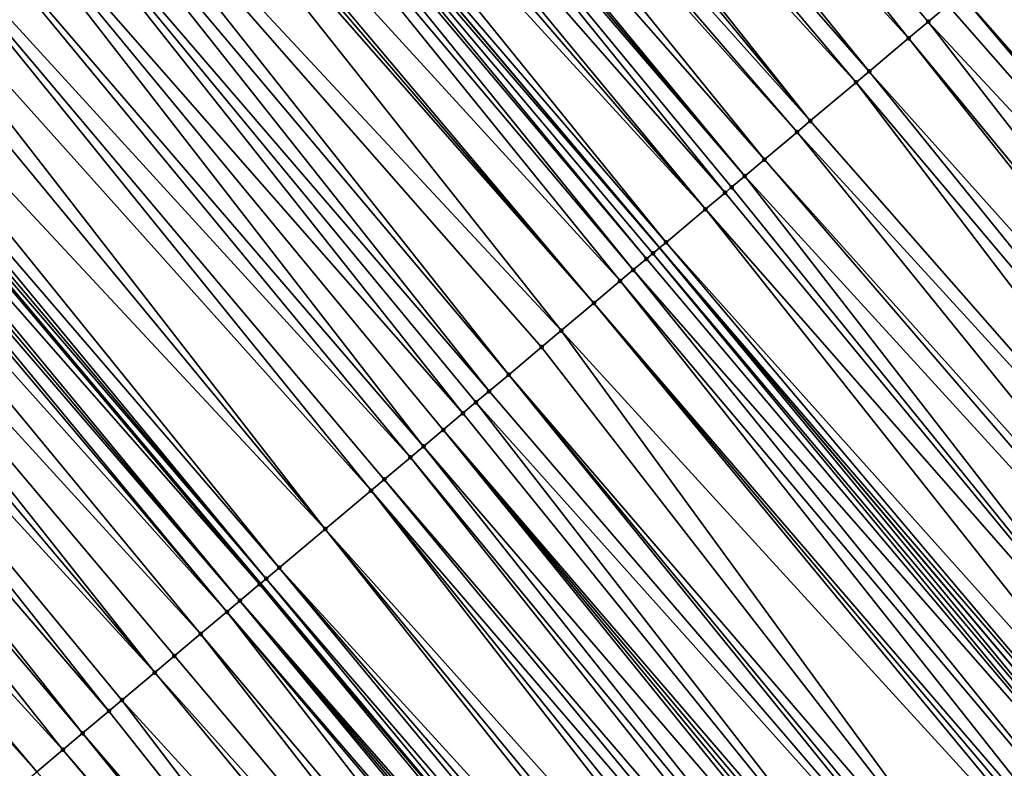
# Model space of a CAD drawing. Header units: feet. Extents: x 2004186 to 2014793, y 836912 to 864902.
# Tile 547 of 974: x 2008737 to 2008760, y 850375 to 850392. Entities that reach past the tile are written whole.
import ezdxf

# ---------------------------------------------------------------- set-up
doc = ezdxf.new("R2010")
doc.units = ezdxf.units.FT
doc.header["$LTSCALE"] = 100
doc.header["$MEASUREMENT"] = 0
for name, color, linetype, lineweight in [('GPL_Skip Line', 2, 'Continuous', 40), ('Road Shots', 4, 'Continuous', 200), ('Road X-Section', 30, 'Continuous', 13)]:
    doc.layers.add(name, color=color, linetype=linetype, lineweight=lineweight)
doc.layers.add('I-77 SB_MM21-27-Surface-TIN', color=7, linetype='Continuous')

msp = doc.modelspace()

# ---------------------------------------------------------------- linework, layer by layer
at = {"layer": 'GPL_Skip Line'}
for points in [[(2008894.092958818, 850218.4216067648, 427.3520091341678), (2008881.210969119, 850233.7202311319, 427.4329074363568), (2008868.328993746, 850249.0188384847, 427.5201267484), (2008855.446945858, 850264.3175319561, 427.5753522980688), (2008842.564943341, 850279.6161715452, 427.650595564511), (2008829.682933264, 850294.9148201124, 427.7225033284), (2008816.800461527, 850310.2131006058, 427.7898002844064), (2008803.917205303, 850325.5106064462, 427.8799851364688), (2008791.033978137, 850340.8080777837, 427.9814844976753), (2008778.150705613, 850356.1056029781, 428.0653225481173), (2008765.26733627, 850371.403243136, 428.1114611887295), (2008752.383995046, 850386.7008499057, 428.1685486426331), (2008739.500729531, 850401.998366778, 428.2551158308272), (2008726.61750691, 850417.2958327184, 428.3583851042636), (2008713.751811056, 850432.6082563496, 428.4147457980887), (2008700.907477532, 850447.9386255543, 428.4696726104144), (2008688.063002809, 850463.2691632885, 428.4587566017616), (2008675.218813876, 850478.599359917, 428.581107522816), (2008662.374626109, 850493.9295551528, 428.7040024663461), (2008649.477437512, 850509.2154379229, 428.7683137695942)], [(2008884.746997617, 850210.5527077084, 427.1922301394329), (2008871.865013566, 850225.8513253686, 427.2756201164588), (2008858.982996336, 850241.1499824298, 427.3443724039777), (2008846.1010041, 850256.4486098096, 427.4241514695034), (2008833.218992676, 850271.7472599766, 427.4954650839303), (2008820.336972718, 850287.0459202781, 427.5630010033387), (2008807.457330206, 850302.3452958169, 427.6372511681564), (2008794.580256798, 850317.6481504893, 427.7002073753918), (2008781.703266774, 850332.9509060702, 427.7956782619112), (2008768.826242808, 850348.2537019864, 427.8779375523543), (2008755.949187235, 850363.5565354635, 427.9478528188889), (2008743.072134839, 850378.8593651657, 428.0190428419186), (2008730.195086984, 850394.1621894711, 428.0919648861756), (2008717.318081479, 850409.4649634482, 428.1813897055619), (2008704.415388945, 850424.7866354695, 428.2383140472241), (2008691.525485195, 850440.0788954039, 428.2768933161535), (2008678.635753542, 850455.3709511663, 428.3954658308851), (2008665.745958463, 850470.6630821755, 428.4845987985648), (2008652.856112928, 850485.9552730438, 428.5502360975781), (2008640.007718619, 850501.2255854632, 428.6398049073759)]]:
    msp.add_polyline3d(points, dxfattribs=at)
at = {"layer": 'I-77 SB_MM21-27-Surface-TIN', "color": 128, "linetype": 'ByBlock', "lineweight": -2}
for points in [[(2008745.772537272, 850407.2808309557, 428.1645591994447), (2008744.701734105, 850406.378954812, 428.1774019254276), (2008758.196881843, 850391.5968020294, 428.0814225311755)], [(2008745.772537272, 850407.2808309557, 428.1645591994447), (2008758.655805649, 850391.9833106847, 428.0790960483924), (2008759.114714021, 850392.3698376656, 428.0707600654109)], [(2008745.772537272, 850407.2808309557, 428.1645591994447), (2008758.196881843, 850391.5968020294, 428.0814225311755), (2008758.655805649, 850391.9833106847, 428.0790960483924)], [(2008744.701734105, 850406.378954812, 428.1774019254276), (2008744.089842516, 850405.8636018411, 428.1831581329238), (2008757.279064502, 850390.8237487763, 428.0978620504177)], [(2008744.701734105, 850406.378954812, 428.1774019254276), (2008757.279064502, 850390.8237487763, 428.0978620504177), (2008758.196881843, 850391.5968020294, 428.0814225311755)], [(2008744.089842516, 850405.8636018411, 428.1831581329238), (2008743.477963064, 850405.3482344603, 428.1936397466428), (2008756.973110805, 850390.5660816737, 428.0976637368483)], [(2008744.089842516, 850405.8636018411, 428.1831581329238), (2008756.973110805, 850390.5660816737, 428.0976637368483), (2008757.279064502, 850390.8237487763, 428.0978620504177)], [(2008743.477963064, 850405.3482344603, 428.1936397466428), (2008743.17200323, 850405.0905746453, 428.1910511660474), (2008755.902315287, 850389.6641964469, 428.1134867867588)], [(2008743.477963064, 850405.3482344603, 428.1936397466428), (2008755.902315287, 850389.6641964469, 428.1134867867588), (2008756.973110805, 850390.5660816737, 428.0976637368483)], [(2008743.17200323, 850405.0905746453, 428.1910511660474), (2008742.560112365, 850404.575220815, 428.1970892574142), (2008755.902315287, 850389.6641964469, 428.1134867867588)], [(2008742.560112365, 850404.575220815, 428.1970892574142), (2008742.254177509, 850404.3175313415, 428.2042265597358), (2008755.596360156, 850389.4065310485, 428.1127296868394)], [(2008742.560112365, 850404.575220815, 428.1970892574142), (2008755.596360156, 850389.4065310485, 428.1127296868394), (2008755.902315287, 850389.6641964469, 428.1134867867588)], [(2008742.254177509, 850404.3175313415, 428.2042265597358), (2008741.642297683, 850403.8021644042, 428.2145627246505), (2008754.831505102, 850388.7623286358, 428.1235987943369)], [(2008742.254177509, 850404.3175313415, 428.2042265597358), (2008754.831505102, 850388.7623286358, 428.1235987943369), (2008755.596360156, 850389.4065310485, 428.1127296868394)], [(2008741.642297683, 850403.8021644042, 428.2145627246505), (2008741.489335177, 850403.6733138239, 428.2200476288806), (2008754.372603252, 850388.3757939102, 428.1344743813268)], [(2008741.642297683, 850403.8021644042, 428.2145627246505), (2008754.372603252, 850388.3757939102, 428.1344743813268), (2008754.831505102, 850388.7623286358, 428.1235987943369)], [(2008741.336366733, 850403.5444702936, 428.2232206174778), (2008740.724476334, 850403.0291159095, 428.2294403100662), (2008753.913692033, 850387.98927031, 428.1417016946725)], [(2008741.489335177, 850403.6733138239, 428.2200476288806), (2008741.336366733, 850403.5444702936, 428.2232206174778), (2008754.372603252, 850388.3757939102, 428.1344743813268)], [(2008741.336366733, 850403.5444702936, 428.2232206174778), (2008754.066656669, 850388.1181183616, 428.1370458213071), (2008754.372603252, 850388.3757939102, 428.1344743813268)], [(2008741.336366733, 850403.5444702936, 428.2232206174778), (2008753.913692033, 850387.98927031, 428.1417016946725), (2008754.066656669, 850388.1181183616, 428.1370458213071)], [(2008740.724476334, 850403.0291159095, 428.2294403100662), (2008740.418542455, 850402.7714252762, 428.2369579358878), (2008753.454790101, 850387.6027356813, 428.1525456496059)], [(2008740.724476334, 850403.0291159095, 428.2294403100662), (2008753.454790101, 850387.6027356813, 428.1525456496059), (2008753.913692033, 850387.98927031, 428.1417016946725)], [(2008740.418542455, 850402.7714252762, 428.2369579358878), (2008739.959637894, 850402.3848937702, 428.2467770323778), (2008753.454790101, 850387.6027356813, 428.1525456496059)], [(2008739.959637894, 850402.3848937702, 428.2467770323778), (2008739.500729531, 850401.998366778, 428.2551158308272), (2008752.53697723, 850386.8296771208, 428.170725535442)], [(2008739.959637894, 850402.3848937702, 428.2467770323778), (2008752.53697723, 850386.8296771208, 428.170725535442), (2008753.454790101, 850387.6027356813, 428.1525456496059)], [(2008739.347760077, 850401.8695244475, 428.2578954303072), (2008739.194783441, 850401.7406906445, 428.257878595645), (2008752.078034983, 850386.4431903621, 428.1658716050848)], [(2008739.347760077, 850401.8695244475, 428.2578954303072), (2008752.383995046, 850386.7008499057, 428.1685486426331), (2008739.500729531, 850401.998366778, 428.2551158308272)], [(2008739.347760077, 850401.8695244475, 428.2578954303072), (2008752.231012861, 850386.5720226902, 428.1663717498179), (2008752.383995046, 850386.7008499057, 428.1685486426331)], [(2008739.347760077, 850401.8695244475, 428.2578954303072), (2008752.078034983, 850386.4431903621, 428.1658716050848), (2008752.231012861, 850386.5720226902, 428.1663717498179)], [(2008752.53697723, 850386.8296771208, 428.170725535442), (2008739.500729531, 850401.998366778, 428.2551158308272), (2008752.383995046, 850386.7008499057, 428.1685486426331)], [(2008739.194783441, 850401.7406906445, 428.257878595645), (2008738.888815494, 850401.4830404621, 428.2521312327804), (2008751.772094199, 850386.1855079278, 428.1707009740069)], [(2008739.194783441, 850401.7406906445, 428.257878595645), (2008751.772094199, 850386.1855079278, 428.1707009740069), (2008752.078034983, 850386.4431903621, 428.1658716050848)], [(2008738.888815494, 850401.4830404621, 428.2521312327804), (2008737.970934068, 850400.7100633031, 428.2436158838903), (2008751.466135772, 850385.9278464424, 428.168660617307)], [(2008738.888815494, 850401.4830404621, 428.2521312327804), (2008751.466135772, 850385.9278464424, 428.168660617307), (2008751.772094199, 850386.1855079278, 428.1707009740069)], [(2008737.970934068, 850400.7100633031, 428.2436158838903), (2008737.817950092, 850400.5812382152, 428.2407411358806), (2008750.854193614, 850385.4125535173, 428.154727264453)], [(2008737.970934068, 850400.7100633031, 428.2436158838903), (2008750.854193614, 850385.4125535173, 428.154727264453), (2008751.466135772, 850385.9278464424, 428.168660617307)], [(2008737.817950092, 850400.5812382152, 428.2407411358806), (2008737.664960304, 850400.4524200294, 428.2356029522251), (2008750.854193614, 850385.4125535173, 428.154727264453)], [(2008737.664960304, 850400.4524200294, 428.2356029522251), (2008736.441057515, 850399.421856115, 428.200540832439), (2008750.089245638, 850384.7684614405, 428.1294141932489)], [(2008737.664960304, 850400.4524200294, 428.2356029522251), (2008750.089245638, 850384.7684614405, 428.1294141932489), (2008750.854193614, 850385.4125535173, 428.154727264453)], [(2008736.441057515, 850399.421856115, 428.200540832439), (2008735.982103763, 850399.0353830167, 428.1912064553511), (2008748.865365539, 850383.7378705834, 428.1031893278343)], [(2008736.441057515, 850399.421856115, 428.200540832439), (2008749.630300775, 850384.3819777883, 428.1235414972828), (2008750.089245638, 850384.7684614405, 428.1294141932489)], [(2008736.441057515, 850399.421856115, 428.200540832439), (2008748.865365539, 850383.7378705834, 428.1031893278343), (2008749.630300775, 850384.3819777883, 428.1235414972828)], [(2008735.982103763, 850399.0353830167, 428.1912064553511), (2008735.370173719, 850398.5200757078, 428.1819888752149), (2008748.406411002, 850383.3513984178, 428.0935498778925)], [(2008735.982103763, 850399.0353830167, 428.1912064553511), (2008748.406411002, 850383.3513984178, 428.0935498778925), (2008748.865365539, 850383.7378705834, 428.1031893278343)], [(2008735.370173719, 850398.5200757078, 428.1819888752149), (2008734.605255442, 850397.8759483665, 428.1682387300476), (2008747.794482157, 850382.8360896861, 428.0847998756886)], [(2008735.370173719, 850398.5200757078, 428.1819888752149), (2008748.10045289, 850383.0937365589, 428.0916320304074), (2008748.406411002, 850383.3513984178, 428.0935498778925)], [(2008735.370173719, 850398.5200757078, 428.1819888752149), (2008747.794482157, 850382.8360896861, 428.0847998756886), (2008748.10045289, 850383.0937365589, 428.0916320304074)], [(2008734.605255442, 850397.8759483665, 428.1682387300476), (2008733.840325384, 850397.2318350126, 428.1499017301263), (2008746.876578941, 850382.0631384, 428.0678016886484)], [(2008734.605255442, 850397.8759483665, 428.1682387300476), (2008747.335541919, 850382.449600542, 428.0807281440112), (2008747.794482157, 850382.8360896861, 428.0847998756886)], [(2008734.605255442, 850397.8759483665, 428.1682387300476), (2008746.876578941, 850382.0631384, 428.0678016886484), (2008747.335541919, 850382.449600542, 428.0807281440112)], [(2008733.840325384, 850397.2318350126, 428.1499017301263), (2008733.075410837, 850396.5877032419, 428.137604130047), (2008746.570619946, 850381.8054775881, 428.065540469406)], [(2008733.840325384, 850397.2318350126, 428.1499017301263), (2008746.570619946, 850381.8054775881, 428.065540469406), (2008746.876578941, 850382.0631384, 428.0678016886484)], [(2008733.075410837, 850396.5877032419, 428.137604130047), (2008732.310481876, 850395.9435885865, 428.1196939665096), (2008745.652719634, 850381.0325228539, 428.0496729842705)], [(2008733.075410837, 850396.5877032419, 428.137604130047), (2008745.958694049, 850381.2901653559, 428.0579384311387), (2008746.570619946, 850381.8054775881, 428.065540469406)], [(2008733.075410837, 850396.5877032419, 428.137604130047), (2008745.652719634, 850381.0325228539, 428.0496729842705), (2008745.958694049, 850381.2901653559, 428.0579384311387)], [(2008732.310481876, 850395.9435885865, 428.1196939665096), (2008731.85154501, 850395.5570954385, 428.1169343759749), (2008744.581837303, 850380.1307407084, 428.0316928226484)], [(2008732.310481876, 850395.9435885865, 428.1196939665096), (2008744.581837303, 850380.1307407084, 428.0316928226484), (2008745.652719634, 850381.0325228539, 428.0496729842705)], [(2008731.85154501, 850395.5570954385, 428.1169343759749), (2008730.933646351, 850394.7841387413, 428.1017090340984), (2008744.581837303, 850380.1307407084, 428.0316928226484)], [(2008730.933646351, 850394.7841387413, 428.1017090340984), (2008730.474689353, 850394.3976694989, 428.091110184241), (2008743.510983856, 850379.2289242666, 428.0249593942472)], [(2008730.933646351, 850394.7841387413, 428.1017090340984), (2008743.510983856, 850379.2289242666, 428.0249593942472), (2008744.581837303, 850380.1307407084, 428.0316928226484)], [(2008730.321709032, 850394.2688400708, 428.0896586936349), (2008730.195086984, 850394.1621894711, 428.0919648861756), (2008743.20501671, 850378.9712731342, 428.0195241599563)], [(2008730.474689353, 850394.3976694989, 428.091110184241), (2008730.321709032, 850394.2688400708, 428.0896586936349), (2008743.20501671, 850378.9712731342, 428.0195241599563)], [(2008730.474689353, 850394.3976694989, 428.091110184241), (2008743.20501671, 850378.9712731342, 428.0195241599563), (2008743.510983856, 850379.2289242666, 428.0249593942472)], [(2008730.168739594, 850394.1399977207, 428.0924447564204), (2008729.862826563, 850393.8822823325, 428.1080800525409), (2008743.052038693, 850378.8424409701, 428.018970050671)], [(2008730.168739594, 850394.1399977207, 428.0924447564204), (2008743.072134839, 850378.8593651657, 428.0190428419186), (2008730.195086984, 850394.1621894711, 428.0919648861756)], [(2008730.168739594, 850394.1399977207, 428.0924447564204), (2008743.052038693, 850378.8424409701, 428.018970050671), (2008743.072134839, 850378.8593651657, 428.0190428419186)], [(2008743.20501671, 850378.9712731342, 428.0195241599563), (2008730.195086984, 850394.1621894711, 428.0919648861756), (2008743.072134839, 850378.8593651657, 428.0190428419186)], [(2008729.862826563, 850393.8822823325, 428.1080800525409), (2008729.709866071, 850393.7534293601, 428.1143494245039), (2008742.593130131, 850378.4559142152, 428.027231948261)], [(2008729.862826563, 850393.8822823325, 428.1080800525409), (2008742.593130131, 850378.4559142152, 428.027231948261), (2008743.052038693, 850378.8424409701, 428.018970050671)], [(2008729.556895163, 850393.6245887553, 428.1165630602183), (2008729.403919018, 850393.4957543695, 428.1167373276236), (2008742.287173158, 850378.1982510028, 428.0257579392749)], [(2008729.709866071, 850393.7534293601, 428.1143494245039), (2008729.556895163, 850393.6245887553, 428.1165630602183), (2008742.593130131, 850378.4559142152, 428.027231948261)], [(2008729.556895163, 850393.6245887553, 428.1165630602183), (2008742.287173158, 850378.1982510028, 428.0257579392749), (2008742.593130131, 850378.4559142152, 428.027231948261)], [(2008729.403919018, 850393.4957543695, 428.1167373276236), (2008728.944972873, 850393.1092722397, 428.1103646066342), (2008742.287173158, 850378.1982510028, 428.0257579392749)], [(2008760.491462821, 850393.5293904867, 428.0549740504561), (2008760.032546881, 850393.1428724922, 428.0603631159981), (2008773.374737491, 850378.2318627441, 427.9719904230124)], [(2008760.032546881, 850393.1428724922, 428.0603631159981), (2008759.420665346, 850392.6275075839, 428.0700349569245), (2008772.609904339, 850377.5876343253, 427.9913858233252)], [(2008760.032546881, 850393.1428724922, 428.0603631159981), (2008772.609904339, 850377.5876343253, 427.9913858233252), (2008773.374737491, 850378.2318627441, 427.9719904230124)], [(2008728.944972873, 850393.1092722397, 428.1103646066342), (2008728.180026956, 850392.4651777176, 428.0858521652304), (2008741.675230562, 850377.6829585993, 428.0116535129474)], [(2008728.944972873, 850393.1092722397, 428.1103646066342), (2008741.675230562, 850377.6829585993, 428.0116535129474), (2008742.287173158, 850378.1982510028, 428.0257579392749)], [(2008728.180026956, 850392.4651777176, 428.0858521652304), (2008727.72107506, 850392.0787024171, 428.0772399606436), (2008740.604319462, 850376.7812106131, 427.9824716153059)], [(2008728.180026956, 850392.4651777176, 428.0858521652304), (2008741.06328903, 850377.1676649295, 427.9979642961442), (2008741.675230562, 850377.6829585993, 428.0116535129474)], [(2008728.180026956, 850392.4651777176, 428.0858521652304), (2008740.604319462, 850376.7812106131, 427.9824716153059), (2008741.06328903, 850377.1676649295, 427.9979642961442)], [(2008759.420665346, 850392.6275075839, 428.0700349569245), (2008759.114714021, 850392.3698376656, 428.0707600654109), (2008772.303958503, 850377.3299578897, 427.9942473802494)], [(2008759.420665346, 850392.6275075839, 428.0700349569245), (2008772.303958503, 850377.3299578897, 427.9942473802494), (2008772.609904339, 850377.5876343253, 427.9913858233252)], [(2008759.114714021, 850392.3698376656, 428.0707600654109), (2008758.655805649, 850391.9833106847, 428.0790960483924), (2008772.303958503, 850377.3299578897, 427.9942473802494)], [(2008727.72107506, 850392.0787024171, 428.0772399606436), (2008727.109123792, 850391.5634203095, 428.0597581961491), (2008740.604319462, 850376.7812106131, 427.9824716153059)], [(2008758.655805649, 850391.9833106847, 428.0790960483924), (2008758.196881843, 850391.5968020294, 428.0814225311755), (2008770.927213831, 850376.1704001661, 428.0116378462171)], [(2008758.655805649, 850391.9833106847, 428.0790960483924), (2008770.927213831, 850376.1704001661, 428.0116378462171), (2008772.303958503, 850377.3299578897, 427.9942473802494)], [(2008727.109123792, 850391.5634203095, 428.0597581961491), (2008726.497180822, 850391.0481283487, 428.0455075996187), (2008739.533418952, 850375.8794500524, 427.957413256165)], [(2008727.109123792, 850391.5634203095, 428.0597581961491), (2008739.839396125, 850376.1370892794, 427.9667527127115), (2008740.604319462, 850376.7812106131, 427.9824716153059)], [(2008727.109123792, 850391.5634203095, 428.0597581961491), (2008739.533418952, 850375.8794500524, 427.957413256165), (2008739.839396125, 850376.1370892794, 427.9667527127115)], [(2008758.196881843, 850391.5968020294, 428.0814225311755), (2008757.279064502, 850390.8237487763, 428.0978620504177), (2008770.621269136, 850375.9127223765, 428.0149434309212)], [(2008758.196881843, 850391.5968020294, 428.0814225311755), (2008770.621269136, 850375.9127223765, 428.0149434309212), (2008770.927213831, 850376.1704001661, 428.0116378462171)], [(2008726.497180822, 850391.0481283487, 428.0455075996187), (2008726.038213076, 850390.6616718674, 428.0307240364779), (2008738.921472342, 850375.3641624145, 427.9417461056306)], [(2008726.497180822, 850391.0481283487, 428.0455075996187), (2008738.921472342, 850375.3641624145, 427.9417461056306), (2008739.533418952, 850375.8794500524, 427.957413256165)], [(2008757.279064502, 850390.8237487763, 428.0978620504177), (2008756.973110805, 850390.5660816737, 428.0976637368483), (2008769.8564134, 850375.2685207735, 428.0255451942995)], [(2008757.279064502, 850390.8237487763, 428.0978620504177), (2008769.8564134, 850375.2685207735, 428.0255451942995), (2008770.621269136, 850375.9127223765, 428.0149434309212)], [(2008726.038213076, 850390.6616718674, 428.0307240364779), (2008724.96730026, 850389.7599259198, 428.0008718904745), (2008738.462519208, 850374.9776885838, 427.9326526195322)], [(2008726.038213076, 850390.6616718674, 428.0307240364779), (2008738.462519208, 850374.9776885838, 427.9326526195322), (2008738.921472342, 850375.3641624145, 427.9417461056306)], [(2008756.973110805, 850390.5660816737, 428.0976637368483), (2008755.902315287, 850389.6641964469, 428.1134867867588), (2008769.091564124, 850374.6243114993, 428.0386625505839)], [(2008756.973110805, 850390.5660816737, 428.0976637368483), (2008769.091564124, 850374.6243114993, 428.0386625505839), (2008769.8564134, 850375.2685207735, 428.0255451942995)], [(2008724.96730026, 850389.7599259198, 428.0008718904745), (2008724.508352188, 850389.3734460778, 427.9937488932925), (2008737.850565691, 850374.4624091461, 427.9142963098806)], [(2008724.96730026, 850389.7599259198, 428.0008718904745), (2008737.850565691, 850374.4624091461, 427.9142963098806), (2008738.462519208, 850374.9776885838, 427.9326526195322)], [(2008755.902315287, 850389.6641964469, 428.1134867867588), (2008755.596360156, 850389.4065310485, 428.1127296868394), (2008769.091564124, 850374.6243114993, 428.0386625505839)], [(2008724.508352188, 850389.3734460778, 427.9937488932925), (2008737.238636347, 850373.9471010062, 427.9053523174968), (2008737.850565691, 850374.4624091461, 427.9142963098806)], [(2008755.596360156, 850389.4065310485, 428.1127296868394), (2008754.831505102, 850388.7623286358, 428.1235987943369), (2008768.173739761, 850373.8512665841, 428.0523656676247)], [(2008755.596360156, 850389.4065310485, 428.1127296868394), (2008768.173739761, 850373.8512665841, 428.0523656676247), (2008769.091564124, 850374.6243114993, 428.0386625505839)], [(2008754.831505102, 850388.7623286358, 428.1235987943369), (2008754.372603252, 850388.3757939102, 428.1344743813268), (2008767.867797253, 850373.593586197, 428.056523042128)], [(2008754.831505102, 850388.7623286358, 428.1235987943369), (2008767.867797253, 850373.593586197, 428.056523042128), (2008768.173739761, 850373.8512665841, 428.0523656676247)], [(2008754.372603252, 850388.3757939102, 428.1344743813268), (2008754.066656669, 850388.1181183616, 428.1370458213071), (2008766.644045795, 850372.5628425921, 428.0803854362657)], [(2008754.372603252, 850388.3757939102, 428.1344743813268), (2008766.644045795, 850372.5628425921, 428.0803854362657), (2008767.867797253, 850373.593586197, 428.056523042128)], [(2008754.066656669, 850388.1181183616, 428.1370458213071), (2008753.913692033, 850387.98927031, 428.1417016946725), (2008766.644045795, 850372.5628425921, 428.0803854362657)], [(2008753.913692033, 850387.98927031, 428.1417016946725), (2008753.454790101, 850387.6027356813, 428.1525456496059), (2008766.644045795, 850372.5628425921, 428.0803854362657)], [(2008753.454790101, 850387.6027356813, 428.1525456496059), (2008752.53697723, 850386.8296771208, 428.170725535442), (2008765.879209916, 850371.918617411, 428.0987190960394)], [(2008753.454790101, 850387.6027356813, 428.1525456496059), (2008765.879209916, 850371.918617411, 428.0987190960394), (2008766.644045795, 850372.5628425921, 428.0803854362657)], [(2008752.231012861, 850386.5720226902, 428.1663717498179), (2008765.114364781, 850371.2744032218, 428.1134482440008), (2008752.383995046, 850386.7008499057, 428.1685486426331)], [(2008752.53697723, 850386.8296771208, 428.170725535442), (2008752.383995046, 850386.7008499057, 428.1685486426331), (2008765.42029937, 850371.5320930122, 428.106207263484)], [(2008765.114364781, 850371.2744032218, 428.1134482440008), (2008765.26733627, 850371.403243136, 428.1114611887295), (2008752.383995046, 850386.7008499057, 428.1685486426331)], [(2008765.42029937, 850371.5320930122, 428.106207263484), (2008752.383995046, 850386.7008499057, 428.1685486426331), (2008765.26733627, 850371.403243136, 428.1114611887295)], [(2008752.53697723, 850386.8296771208, 428.170725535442), (2008765.42029937, 850371.5320930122, 428.106207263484), (2008765.879209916, 850371.918617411, 428.0987190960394)], [(2008752.231012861, 850386.5720226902, 428.1663717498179), (2008752.078034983, 850386.4431903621, 428.1658716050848), (2008764.961386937, 850371.1455708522, 428.1129612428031)], [(2008752.231012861, 850386.5720226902, 428.1663717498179), (2008764.961386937, 850371.1455708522, 428.1129612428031), (2008765.114364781, 850371.2744032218, 428.1134482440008)], [(2008752.078034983, 850386.4431903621, 428.1658716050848), (2008751.772094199, 850386.1855079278, 428.1707009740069), (2008764.961386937, 850371.1455708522, 428.1129612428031)], [(2008751.772094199, 850386.1855079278, 428.1707009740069), (2008751.466135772, 850385.9278464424, 428.168660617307), (2008764.349467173, 850370.6302513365, 428.1077461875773)], [(2008751.772094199, 850386.1855079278, 428.1707009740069), (2008764.349467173, 850370.6302513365, 428.1077461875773), (2008764.961386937, 850371.1455708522, 428.1129612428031)], [(2008751.466135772, 850385.9278464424, 428.168660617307), (2008750.854193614, 850385.4125535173, 428.154727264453), (2008763.890515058, 850370.2437762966, 428.0990482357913)], [(2008751.466135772, 850385.9278464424, 428.168660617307), (2008763.890515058, 850370.2437762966, 428.0990482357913), (2008764.349467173, 850370.6302513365, 428.1077461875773)], [(2008750.854193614, 850385.4125535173, 428.154727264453), (2008750.089245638, 850384.7684614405, 428.1294141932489), (2008763.58454258, 850369.9861314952, 428.0915360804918)], [(2008750.854193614, 850385.4125535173, 428.154727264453), (2008763.737525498, 850370.1149578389, 428.0939991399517), (2008763.890515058, 850370.2437762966, 428.0990482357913)], [(2008750.854193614, 850385.4125535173, 428.154727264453), (2008763.58454258, 850369.9861314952, 428.0915360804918), (2008763.737525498, 850370.1149578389, 428.0939991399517)], [(2008750.089245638, 850384.7684614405, 428.1294141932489), (2008749.630300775, 850384.3819777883, 428.1235414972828), (2008761.901693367, 850368.5690857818, 428.0499916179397)], [(2008750.089245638, 850384.7684614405, 428.1294141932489), (2008761.901693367, 850368.5690857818, 428.0499916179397), (2008763.58454258, 850369.9861314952, 428.0915360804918)], [(2008749.630300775, 850384.3819777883, 428.1235414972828), (2008748.865365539, 850383.7378705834, 428.1031893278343), (2008761.901693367, 850368.5690857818, 428.0499916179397)], [(2008748.865365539, 850383.7378705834, 428.1031893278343), (2008748.406411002, 850383.3513984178, 428.0935498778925), (2008761.442739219, 850368.1826131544, 428.0405025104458)], [(2008748.865365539, 850383.7378705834, 428.1031893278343), (2008761.595726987, 850368.3114337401, 428.0448537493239), (2008761.901693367, 850368.5690857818, 428.0499916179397)], [(2008748.865365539, 850383.7378705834, 428.1031893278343), (2008761.442739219, 850368.1826131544, 428.0405025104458), (2008761.595726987, 850368.3114337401, 428.0448537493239)], [(2008748.406411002, 850383.3513984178, 428.0935498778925), (2008748.10045289, 850383.0937365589, 428.0916320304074), (2008761.442739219, 850368.1826131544, 428.0405025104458)], [(2008748.10045289, 850383.0937365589, 428.0916320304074), (2008747.794482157, 850382.8360896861, 428.0847998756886), (2008760.371851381, 850367.280837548, 428.0203755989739)], [(2008748.10045289, 850383.0937365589, 428.0916320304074), (2008760.371851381, 850367.280837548, 428.0203755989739), (2008761.442739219, 850368.1826131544, 428.0405025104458)], [(2008747.794482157, 850382.8360896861, 428.0847998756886), (2008747.335541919, 850382.449600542, 428.0807281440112), (2008760.371851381, 850367.280837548, 428.0203755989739)], [(2008747.335541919, 850382.449600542, 428.0807281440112), (2008746.876578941, 850382.0631384, 428.0678016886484), (2008759.912894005, 850366.8943687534, 428.0096295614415)], [(2008747.335541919, 850382.449600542, 428.0807281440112), (2008760.218857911, 850367.1520237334, 428.0138038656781), (2008760.371851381, 850367.280837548, 428.0203755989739)], [(2008747.335541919, 850382.449600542, 428.0807281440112), (2008760.065871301, 850367.0232017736, 428.009903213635), (2008760.218857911, 850367.1520237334, 428.0138038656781)], [(2008747.335541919, 850382.449600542, 428.0807281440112), (2008759.912894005, 850366.8943687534, 428.0096295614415), (2008760.065871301, 850367.0232017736, 428.009903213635)], [(2008746.876578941, 850382.0631384, 428.0678016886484), (2008746.570619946, 850381.8054775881, 428.065540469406), (2008759.300961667, 850366.3790641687, 427.9995182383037)], [(2008746.876578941, 850382.0631384, 428.0678016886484), (2008759.300961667, 850366.3790641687, 427.9995182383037), (2008759.912894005, 850366.8943687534, 428.0096295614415)], [(2008746.570619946, 850381.8054775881, 428.065540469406), (2008745.958694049, 850381.2901653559, 428.0579384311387), (2008758.99498834, 850366.1214203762, 427.9916752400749)], [(2008746.570619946, 850381.8054775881, 428.065540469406), (2008758.99498834, 850366.1214203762, 427.9916752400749), (2008759.300961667, 850366.3790641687, 427.9995182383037)], [(2008745.958694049, 850381.2901653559, 428.0579384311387), (2008745.652719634, 850381.0325228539, 428.0496729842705), (2008758.689029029, 850365.8637599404, 427.9892900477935)], [(2008745.958694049, 850381.2901653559, 428.0579384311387), (2008758.689029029, 850365.8637599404, 427.9892900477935), (2008758.99498834, 850366.1214203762, 427.9916752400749)], [(2008745.652719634, 850381.0325228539, 428.0496729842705), (2008744.581837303, 850380.1307407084, 428.0316928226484), (2008757.924114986, 850365.2196275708, 427.9771882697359)], [(2008745.652719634, 850381.0325228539, 428.0496729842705), (2008758.230077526, 850365.4772841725, 427.9808307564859), (2008758.689029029, 850365.8637599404, 427.9892900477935)], [(2008745.652719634, 850381.0325228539, 428.0496729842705), (2008757.924114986, 850365.2196275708, 427.9771882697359), (2008758.230077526, 850365.4772841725, 427.9808307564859)], [(2008744.581837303, 850380.1307407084, 428.0316928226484), (2008743.510983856, 850379.2289242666, 428.0249593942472), (2008757.006229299, 850364.4466554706, 427.9670133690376)], [(2008744.581837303, 850380.1307407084, 428.0316928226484), (2008757.312187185, 850364.7043175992, 427.9688434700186), (2008757.924114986, 850365.2196275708, 427.9771882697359)], [(2008744.581837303, 850380.1307407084, 428.0316928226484), (2008757.006229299, 850364.4466554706, 427.9670133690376), (2008757.312187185, 850364.7043175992, 427.9688434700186)], [(2008743.510983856, 850379.2289242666, 428.0249593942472), (2008743.20501671, 850378.9712731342, 428.0195241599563), (2008756.241309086, 850363.8025304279, 427.9525089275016)], [(2008743.510983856, 850379.2289242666, 428.0249593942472), (2008756.547281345, 850364.0601754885, 427.9599361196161), (2008757.006229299, 850364.4466554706, 427.9670133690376)], [(2008743.510983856, 850379.2289242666, 428.0249593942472), (2008756.241309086, 850363.8025304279, 427.9525089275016), (2008756.547281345, 850364.0601754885, 427.9599361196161)], [(2008743.20501671, 850378.9712731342, 428.0195241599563), (2008743.072134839, 850378.8593651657, 428.0190428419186), (2008755.949187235, 850363.5565354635, 427.9478528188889)], [(2008743.20501671, 850378.9712731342, 428.0195241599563), (2008755.949187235, 850363.5565354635, 427.9478528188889), (2008756.241309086, 850363.8025304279, 427.9525089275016)], [(2008743.052038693, 850378.8424409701, 428.018970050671), (2008742.593130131, 850378.4559142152, 428.027231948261), (2008755.782360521, 850363.4160511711, 427.945193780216)], [(2008743.052038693, 850378.8424409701, 428.018970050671), (2008755.949187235, 850363.5565354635, 427.9478528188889), (2008743.072134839, 850378.8593651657, 428.0190428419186)], [(2008743.052038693, 850378.8424409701, 428.018970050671), (2008755.782360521, 850363.4160511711, 427.945193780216), (2008755.949187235, 850363.5565354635, 427.9478528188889)], [(2008742.593130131, 850378.4559142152, 428.027231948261), (2008742.287173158, 850378.1982510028, 428.0257579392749), (2008755.323439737, 850363.0295389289, 427.9486954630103)], [(2008742.593130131, 850378.4559142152, 428.027231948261), (2008755.629384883, 850363.2872161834, 427.9455653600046), (2008755.782360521, 850363.4160511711, 427.945193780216)], [(2008742.593130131, 850378.4559142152, 428.027231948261), (2008755.476415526, 850363.1583737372, 427.948382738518), (2008755.629384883, 850363.2872161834, 427.9455653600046)], [(2008742.593130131, 850378.4559142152, 428.027231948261), (2008755.323439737, 850363.0295389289, 427.9486954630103), (2008755.476415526, 850363.1583737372, 427.948382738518)], [(2008742.287173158, 850378.1982510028, 428.0257579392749), (2008741.675230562, 850377.6829585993, 428.0116535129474), (2008754.558493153, 850362.3854451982, 427.9239229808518)], [(2008742.287173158, 850378.1982510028, 428.0257579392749), (2008755.170455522, 850362.9007141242, 427.9457277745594), (2008755.323439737, 850363.0295389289, 427.9486954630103)], [(2008742.287173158, 850378.1982510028, 428.0257579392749), (2008754.558493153, 850362.3854451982, 427.9239229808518), (2008755.170455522, 850362.9007141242, 427.9457277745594)], [(2008741.675230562, 850377.6829585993, 428.0116535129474), (2008741.06328903, 850377.1676649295, 427.9979642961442), (2008753.946547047, 850361.8701569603, 427.9084510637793)], [(2008741.675230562, 850377.6829585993, 428.0116535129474), (2008753.946547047, 850361.8701569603, 427.9084510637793), (2008754.558493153, 850362.3854451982, 427.9239229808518)], [(2008741.06328903, 850377.1676649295, 427.9979642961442), (2008740.604319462, 850376.7812106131, 427.9824716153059), (2008753.946547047, 850361.8701569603, 427.9084510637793)], [(2008740.604319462, 850376.7812106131, 427.9824716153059), (2008739.839396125, 850376.1370892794, 427.9667527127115), (2008753.334598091, 850361.354872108, 427.8918690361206)], [(2008740.604319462, 850376.7812106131, 427.9824716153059), (2008753.334598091, 850361.354872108, 427.8918690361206), (2008753.946547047, 850361.8701569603, 427.9084510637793)], [(2008739.839396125, 850376.1370892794, 427.9667527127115), (2008739.533418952, 850375.8794500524, 427.957413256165), (2008751.957728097, 850360.1954631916, 427.8604615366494)], [(2008739.839396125, 850376.1370892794, 427.9667527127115), (2008751.957728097, 850360.1954631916, 427.8604615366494), (2008753.334598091, 850361.354872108, 427.8918690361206)], [(2008739.533418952, 850375.8794500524, 427.957413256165), (2008738.921472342, 850375.3641624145, 427.9417461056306), (2008751.957728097, 850360.1954631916, 427.8604615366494)], [(2008738.921472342, 850375.3641624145, 427.9417461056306), (2008738.462519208, 850374.9776885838, 427.9326526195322), (2008751.498788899, 850359.8089728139, 427.8567932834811)], [(2008738.921472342, 850375.3641624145, 427.9417461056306), (2008751.498788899, 850359.8089728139, 427.8567932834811), (2008751.957728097, 850360.1954631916, 427.8604615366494)], [(2008738.462519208, 850374.9776885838, 427.9326526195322), (2008737.850565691, 850374.4624091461, 427.9142963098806), (2008751.345803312, 850359.6801496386, 427.8532911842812)], [(2008738.462519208, 850374.9776885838, 427.9326526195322), (2008751.345803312, 850359.6801496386, 427.8532911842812), (2008751.498788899, 850359.8089728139, 427.8567932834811)]]:
    msp.add_3dface(points, dxfattribs=at)
at = {"layer": 'Road Shots', "lineweight": 100}
for p in [(2008758.655805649, 850391.9833106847, 428.0790960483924), (2008758.196881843, 850391.5968020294, 428.0814225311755), (2008757.279064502, 850390.8237487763, 428.0978620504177), (2008756.973110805, 850390.5660816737, 428.0976637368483), (2008755.902315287, 850389.6641964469, 428.1134867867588), (2008755.596360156, 850389.4065310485, 428.1127296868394), (2008754.831505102, 850388.7623286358, 428.1235987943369), (2008754.372603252, 850388.3757939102, 428.1344743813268), (2008754.066656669, 850388.1181183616, 428.1370458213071), (2008753.913692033, 850387.98927031, 428.1417016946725), (2008753.454790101, 850387.6027356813, 428.1525456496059), (2008752.53697723, 850386.8296771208, 428.170725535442), (2008752.231012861, 850386.5720226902, 428.1663717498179), (2008752.078034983, 850386.4431903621, 428.1658716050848), (2008751.772094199, 850386.1855079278, 428.1707009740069), (2008751.466135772, 850385.9278464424, 428.168660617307), (2008750.854193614, 850385.4125535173, 428.154727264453), (2008750.089245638, 850384.7684614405, 428.1294141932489), (2008749.630300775, 850384.3819777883, 428.1235414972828), (2008748.865365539, 850383.7378705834, 428.1031893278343), (2008748.406411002, 850383.3513984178, 428.0935498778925), (2008748.10045289, 850383.0937365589, 428.0916320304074), (2008747.794482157, 850382.8360896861, 428.0847998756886), (2008747.335541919, 850382.449600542, 428.0807281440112), (2008746.876578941, 850382.0631384, 428.0678016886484), (2008746.570619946, 850381.8054775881, 428.065540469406), (2008745.958694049, 850381.2901653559, 428.0579384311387), (2008745.652719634, 850381.0325228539, 428.0496729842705), (2008744.581837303, 850380.1307407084, 428.0316928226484), (2008743.510983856, 850379.2289242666, 428.0249593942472), (2008743.20501671, 850378.9712731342, 428.0195241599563), (2008743.052038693, 850378.8424409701, 428.018970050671), (2008742.593130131, 850378.4559142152, 428.027231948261), (2008742.287173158, 850378.1982510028, 428.0257579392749), (2008741.675230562, 850377.6829585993, 428.0116535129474), (2008741.06328903, 850377.1676649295, 427.9979642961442), (2008740.604319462, 850376.7812106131, 427.9824716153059), (2008739.839396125, 850376.1370892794, 427.9667527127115), (2008739.533418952, 850375.8794500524, 427.957413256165), (2008738.921472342, 850375.3641624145, 427.9417461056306), (2008738.462519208, 850374.9776885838, 427.9326526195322)]:
    msp.add_point(p, dxfattribs=at)
at = {"layer": 'Road X-Section', "extrusion": (-0.6441641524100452, 0.7648768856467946, 0.003986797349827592), "elevation": -643503.4384750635, "flags": 128}
msp.add_lwpolyline([(-2084224.660083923, 2993.242960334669), (-2084225.460083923, 2993.285737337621), (-2084226.860083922, 2993.353209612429), (-2084227.460083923, 2993.37877763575), (-2084228.460083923, 2993.416717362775), (-2084229.260083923, 2993.440488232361), (-2084230.260083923, 2993.465157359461), (-2084231.860083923, 2993.489739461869), (-2084232.460083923, 2993.505286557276), (-2084233.260083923, 2993.521776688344), (-2084233.860083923, 2993.535342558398), (-2084234.460083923, 2993.542465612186), (-2084235.860083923, 2993.572317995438), (-2084236.460083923, 2993.587101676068), (-2084237.260083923, 2993.601352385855), (-2084238.060083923, 2993.618834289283), (-2084238.660083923, 2993.627446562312), (-2084239.660083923, 2993.651959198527), (-2084240.260083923, 2993.658331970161), (-2084240.460083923, 2993.658157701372), (-2084240.660083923, 2993.655944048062), (-2084240.860083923, 2993.649674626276), (-2084241.260083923, 2993.634039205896), (-2084241.460083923, 2993.631253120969), (-2084241.660083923, 2993.63270462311), (-2084242.260083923, 2993.643303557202), (-2084243.460083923, 2993.658529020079), (-2084244.060083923, 2993.661288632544), (-2084245.060083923, 2993.679198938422), (-2084246.060083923, 2993.691496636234), (-2084247.060083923, 2993.709833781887), (-2084248.060083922, 2993.723584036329), (-2084248.860083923, 2993.732801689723), (-2084249.460083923, 2993.742136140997), (-2084251.060083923, 2993.777198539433), (-2084251.260083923, 2993.782336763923), (-2084251.460083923, 2993.78521153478), (-2084252.660083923, 2993.793726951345), (-2084253.060083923, 2993.799474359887), (-2084253.260083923, 2993.799491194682), (-2084254.060083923, 2993.788372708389), (-2084254.660083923, 2993.778553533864), (-2084255.060083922, 2993.771035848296), (-2084255.860083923, 2993.764816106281), (-2084256.060083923, 2993.761643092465), (-2084256.260083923, 2993.756158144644), (-2084257.060083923, 2993.745821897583), (-2084257.460083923, 2993.738684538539), (-2084258.260083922, 2993.732646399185), (-2084258.660083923, 2993.735235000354), (-2084259.460083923, 2993.724753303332), (-2084260.260083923, 2993.71899705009), (-2084261.660083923, 2993.706154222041), (-2084262.260083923, 2993.699082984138), (-2084262.860083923, 2993.69542220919), (-2084263.260083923, 2993.689919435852), (-2084263.660083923, 2993.688684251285), (-2084264.260083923, 2993.679779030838), (-2084264.860083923, 2993.677476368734), (-2084265.060083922, 2993.673232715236), (-2084265.460083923, 2993.659453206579), (-2084265.860083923, 2993.655007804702), (-2084266.260083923, 2993.64571553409), (-2084266.460083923, 2993.63751423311), (-2084266.660083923, 2993.626803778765), (-2084266.860083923, 2993.619129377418), (-2084267.260083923, 2993.612337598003), (-2084267.460083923, 2993.604520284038), (-2084267.860083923, 2993.584171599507), (-2084268.260083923, 2993.560317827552), (-2084268.460083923, 2993.549984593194), (-2084269.060083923, 2993.526570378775), (-2084269.860083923, 2993.486704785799), (-2084270.260083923, 2993.47068010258), (-2084270.860083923, 2993.43789946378), (-2084271.060083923, 2993.428971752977), (-2084271.260083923, 2993.417610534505), (-2084272.660083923, 2993.359253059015), (-2084273.260083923, 2993.336540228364), (-2084273.460083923, 2993.326378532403)], dxfattribs=at)
at = {"layer": 'Road X-Section', "extrusion": (-0.6441641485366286, 0.7648768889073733, 0.00398679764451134), "elevation": -643523.4279214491, "flags": 128}
msp.add_lwpolyline([(-2084224.863342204, 2993.266798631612), (-2084225.863342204, 2993.315725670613), (-2084226.263342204, 2993.33167998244), (-2084226.863342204, 2993.347528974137), (-2084227.263342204, 2993.362282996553), (-2084227.863342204, 2993.38753865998), (-2084228.463342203, 2993.406410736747), (-2084228.863342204, 2993.423361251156), (-2084229.463342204, 2993.452169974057), (-2084229.863342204, 2993.467658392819), (-2084230.263342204, 2993.475843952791), (-2084230.863342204, 2993.483799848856), (-2084231.863342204, 2993.503501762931), (-2084232.463342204, 2993.507237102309), (-2084233.063342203, 2993.518743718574), (-2084233.663342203, 2993.526829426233), (-2084234.463342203, 2993.535773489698), (-2084235.263342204, 2993.554129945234), (-2084235.863342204, 2993.563223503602), (-2084236.663342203, 2993.578890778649), (-2084237.063342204, 2993.588230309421), (-2084238.063342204, 2993.603949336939), (-2084238.663342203, 2993.619442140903), (-2084239.463342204, 2993.6331314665), (-2084240.263342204, 2993.64723600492), (-2084240.663342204, 2993.648710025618), (-2084241.263342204, 2993.640448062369), (-2084241.463342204, 2993.641002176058), (-2084241.863342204, 2993.646437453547), (-2084243.263342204, 2993.653170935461), (-2084244.663342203, 2993.671151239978), (-2084245.063342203, 2993.679416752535), (-2084245.863342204, 2993.687018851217), (-2084246.263342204, 2993.689280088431), (-2084246.863342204, 2993.702206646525), (-2084247.463342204, 2993.706278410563), (-2084247.863342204, 2993.713110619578), (-2084248.263342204, 2993.715028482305), (-2084248.863342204, 2993.724668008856), (-2084249.863342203, 2993.745020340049), (-2084250.463342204, 2993.750893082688), (-2084251.463342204, 2993.776206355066), (-2084252.263342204, 2993.790139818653), (-2084252.663342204, 2993.792180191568), (-2084253.063342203, 2993.787350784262), (-2084253.263342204, 2993.787850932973), (-2084253.663342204, 2993.792204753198), (-2084254.863342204, 2993.774024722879), (-2084255.463342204, 2993.763180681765), (-2084255.663342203, 2993.758524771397), (-2084256.063342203, 2993.755953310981), (-2084256.663342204, 2993.745077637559), (-2084257.663342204, 2993.734208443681), (-2084258.063342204, 2993.734965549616), (-2084259.463342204, 2993.719142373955), (-2084259.863342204, 2993.7193406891), (-2084261.063342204, 2993.702901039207), (-2084261.663342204, 2993.700574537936), (-2084262.263342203, 2993.692238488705), (-2084262.663342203, 2993.691513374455), (-2084263.463342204, 2993.681841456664), (-2084264.063342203, 2993.676452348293), (-2084264.463342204, 2993.665570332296), (-2084264.863342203, 2993.651820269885), (-2084265.263342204, 2993.634835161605), (-2084265.463342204, 2993.63070547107), (-2084265.863342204, 2993.63256134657), (-2084266.063342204, 2993.630352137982), (-2084266.263342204, 2993.624420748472), (-2084266.663342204, 2993.606793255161), (-2084266.863342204, 2993.599908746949), (-2084267.263342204, 2993.59515463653), (-2084267.663342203, 2993.58987126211), (-2084267.863342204, 2993.584008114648), (-2084268.863342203, 2993.535087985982), (-2084269.263342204, 2993.509812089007), (-2084270.063342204, 2993.473758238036), (-2084271.063342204, 2993.424458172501), (-2084271.663342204, 2993.401524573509), (-2084272.863342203, 2993.350258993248), (-2084273.463342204, 2993.326901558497)], dxfattribs=at)
at = {"layer": 'Road X-Section', "extrusion": (-0.6441641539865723, 0.7648768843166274, 0.003986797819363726), "elevation": -643543.4427728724, "flags": 128}
msp.add_lwpolyline([(-2084224.65875648, 2993.272061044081), (-2084225.45875648, 2993.30982588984), (-2084226.05875648, 2993.339078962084), (-2084226.25875648, 2993.347222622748), (-2084226.65875648, 2993.356541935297), (-2084227.25875648, 2993.362675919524), (-2084227.45875648, 2993.368338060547), (-2084227.65875648, 2993.376333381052), (-2084228.05875648, 2993.396944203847), (-2084228.258756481, 2993.402750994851), (-2084228.45875648, 2993.405768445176), (-2084228.65875648, 2993.412541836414), (-2084229.05875648, 2993.43533068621), (-2084229.25875648, 2993.444288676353), (-2084229.65875648, 2993.454845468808), (-2084230.05875648, 2993.468956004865), (-2084230.85875648, 2993.484346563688), (-2084231.45875648, 2993.490444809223), (-2084232.45875648, 2993.505160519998), (-2084232.858756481, 2993.510053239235), (-2084233.45875648, 2993.52709744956), (-2084234.25875648, 2993.541585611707), (-2084235.25875648, 2993.554676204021), (-2084235.45875648, 2993.558178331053), (-2084236.05875648, 2993.561846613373), (-2084237.85875648, 2993.593254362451), (-2084238.65875648, 2993.609836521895), (-2084239.45875648, 2993.625308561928), (-2084240.25875648, 2993.647113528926), (-2084240.45875648, 2993.650081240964), (-2084240.65875648, 2993.649768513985), (-2084240.85875648, 2993.64695111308), (-2084241.05875648, 2993.646579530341), (-2084241.65875648, 2993.653894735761), (-2084242.05875648, 2993.661321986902), (-2084242.65875648, 2993.668399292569), (-2084243.05875648, 2993.670229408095), (-2084243.85875648, 2993.678574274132), (-2084244.25875648, 2993.68221678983), (-2084244.858756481, 2993.690676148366), (-2084245.25875648, 2993.693061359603), (-2084245.65875648, 2993.700904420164), (-2084246.45875648, 2993.71101582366), (-2084246.65875648, 2993.711289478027), (-2084246.85875648, 2993.715190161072), (-2084247.05875648, 2993.721761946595), (-2084248.45875648, 2993.741889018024), (-2084248.65875648, 2993.746240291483), (-2084249.05875648, 2993.751378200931), (-2084251.25875648, 2993.792922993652), (-2084251.45875648, 2993.795386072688), (-2084251.65875648, 2993.800435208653), (-2084252.25875648, 2993.809133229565), (-2084253.05875648, 2993.814348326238), (-2084253.25875648, 2993.814835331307), (-2084253.45875648, 2993.812848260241), (-2084253.65875648, 2993.80759429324), (-2084254.25875648, 2993.800106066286), (-2084255.25875648, 2993.781772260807), (-2084256.85875648, 2993.757909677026), (-2084257.25875648, 2993.753752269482), (-2084258.45875648, 2993.740049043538), (-2084259.45875648, 2993.726931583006), (-2084260.45875648, 2993.716329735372), (-2084260.85875648, 2993.713024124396), (-2084262.65875648, 2993.695633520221), (-2084263.05875648, 2993.692771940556), (-2084264.05875648, 2993.673376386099), (-2084264.25875648, 2993.668608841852), (-2084264.65875648, 2993.663425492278), (-2084264.85875648, 2993.658969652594), (-2084265.25875648, 2993.6405645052), (-2084265.85875648, 2993.638181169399), (-2084266.05875648, 2993.630975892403), (-2084266.25875648, 2993.618789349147), (-2084266.85875648, 2993.599114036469), (-2084267.05875648, 2993.589685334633), (-2084267.25875648, 2993.583053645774), (-2084267.65875648, 2993.582332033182), (-2084268.25875648, 2993.563828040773), (-2084268.85875648, 2993.539428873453), (-2084269.85875648, 2993.493263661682), (-2084270.65875648, 2993.461085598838), (-2084271.25875648, 2993.435259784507), (-2084272.05875648, 2993.401725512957), (-2084272.25875648, 2993.390648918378), (-2084272.45875648, 2993.377429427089), (-2084272.85875648, 2993.371540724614), (-2084273.05875648, 2993.364851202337), (-2084273.458756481, 2993.348599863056), (-2084273.65875648, 2993.340926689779)], dxfattribs=at)

doc.saveas('drawing.dxf')
